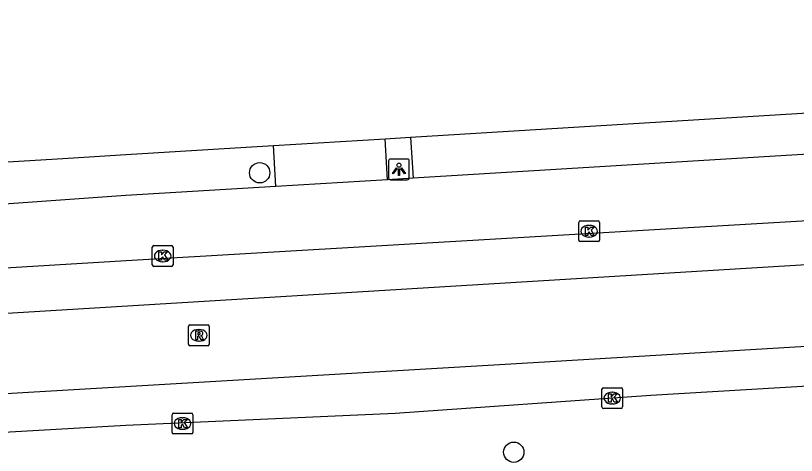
# Model space of a CAD drawing. Extents: x 162990 to 165007, y 383433 to 384336.
# Drawn here: x 164494.7 to 164532.3, y 384044.09 to 384065.27 of the extents above; entities that cross this region are included whole.
import ezdxf

# ---------------------------------------------------------------- set-up
doc = ezdxf.new("R2010")
doc.units = 0
for name, color, linetype in [('IMGEO_Boom', 7, 'Continuous'), ('IMGEO_Kolk', 7, 'Continuous'), ('IMGEO_Lichtpunt', 7, 'Continuous'), ('IMGEO_Rijbaan_lokaal_gesloten', 7, 'Continuous'), ('IMGEO_Rioolput', 7, 'Continuous'), ('IMGEO_Voetpad_open', 7, 'Continuous')]:
    doc.layers.add(name, color=color, linetype=linetype)

msp = doc.modelspace()

# ---------------------------------------------------------------- linework, layer by layer
at = {"layer": 'IMGEO_Boom'}
for centre in [(164506.45, 384057.701), (164518.686, 384044.241)]:
    msp.add_circle(centre, 0.489, dxfattribs=at)
at = {"layer": 'IMGEO_Kolk'}
for p, q in [((164521.817, 384054.457), (164521.817, 384055.309)), ((164521.892, 384055.383), (164522.744, 384055.383)), ((164522.305, 384055.163), (164522.33, 384055.163)), ((164522.818, 384055.309), (164522.818, 384054.457)), ((164522.744, 384054.383), (164521.892, 384054.383)), ((164522.328, 384054.603), (164522.303, 384054.603)), ((164501.278, 384053.267), (164501.278, 384054.119)), ((164501.353, 384054.193), (164502.205, 384054.193)), ((164501.766, 384053.973), (164501.791, 384053.973)), ((164502.279, 384054.119), (164502.279, 384053.267)), ((164502.205, 384053.193), (164501.353, 384053.193)), ((164501.789, 384053.413), (164501.764, 384053.413)), ((164522.929, 384046.422), (164522.929, 384047.274)), ((164523.004, 384047.348), (164523.856, 384047.348)), ((164523.93, 384047.274), (164523.93, 384046.422)), ((164523.417, 384047.128), (164523.442, 384047.128)), ((164523.44, 384046.568), (164523.415, 384046.568)), ((164502.229, 384045.198), (164502.229, 384046.05)), ((164502.304, 384046.124), (164503.156, 384046.124)), ((164503.23, 384046.05), (164503.23, 384045.198)), ((164523.856, 384046.348), (164523.004, 384046.348)), ((164502.717, 384045.904), (164502.742, 384045.904)), ((164502.74, 384045.344), (164502.715, 384045.344)), ((164503.156, 384045.124), (164502.304, 384045.124))]:
    msp.add_line(p, q, dxfattribs=at)
for points in [[(164521.817, 384054.457), (164521.817, 384055.309)], [(164521.892, 384055.383), (164522.744, 384055.383)], [(164522.138, 384055.083), (164522.261, 384055.083), (164522.261, 384054.932), (164522.391, 384055.083), (164522.555, 384055.083), (164522.409, 384054.932), (164522.562, 384054.683), (164522.41, 384054.683), (164522.325, 384054.847), (164522.261, 384054.78), (164522.261, 384054.683), (164522.138, 384054.683), (164522.138, 384055.083)], [(164522.818, 384055.309), (164522.818, 384054.457)], [(164522.744, 384054.383), (164521.892, 384054.383)], [(164501.278, 384053.267), (164501.278, 384054.119)], [(164501.353, 384054.193), (164502.205, 384054.193)], [(164502.279, 384054.119), (164502.279, 384053.267)], [(164501.599, 384053.893), (164501.722, 384053.893), (164501.722, 384053.742), (164501.852, 384053.893), (164502.016, 384053.893), (164501.87, 384053.742), (164502.023, 384053.493), (164501.871, 384053.493), (164501.786, 384053.657), (164501.722, 384053.59), (164501.722, 384053.493), (164501.599, 384053.493), (164501.599, 384053.893)], [(164502.205, 384053.193), (164501.353, 384053.193)], [(164522.929, 384046.422), (164522.929, 384047.274)], [(164523.004, 384047.348), (164523.856, 384047.348)], [(164523.93, 384047.274), (164523.93, 384046.422)], [(164523.25, 384047.048), (164523.373, 384047.048), (164523.373, 384046.897), (164523.503, 384047.048), (164523.667, 384047.048), (164523.521, 384046.897), (164523.674, 384046.648), (164523.522, 384046.648), (164523.437, 384046.812), (164523.373, 384046.745), (164523.373, 384046.648), (164523.25, 384046.648), (164523.25, 384047.048)], [(164502.229, 384045.198), (164502.229, 384046.05)], [(164502.304, 384046.124), (164503.156, 384046.124)], [(164503.23, 384046.05), (164503.23, 384045.198)], [(164523.856, 384046.348), (164523.004, 384046.348)], [(164502.55, 384045.824), (164502.673, 384045.824), (164502.673, 384045.673), (164502.803, 384045.824), (164502.967, 384045.824), (164502.821, 384045.673), (164502.974, 384045.424), (164502.822, 384045.424), (164502.737, 384045.588), (164502.673, 384045.521), (164502.673, 384045.424), (164502.55, 384045.424), (164502.55, 384045.824)], [(164503.156, 384045.124), (164502.304, 384045.124)]]:
    msp.add_lwpolyline(points, dxfattribs=at)
for centre, start, end in [((164521.894, 384055.307), 91.552, 178.448), ((164521.894, 384055.307), 91.552, 178.448), ((164522.742, 384055.307), 1.552, 88.448), ((164522.742, 384055.307), 1.552, 88.448), ((164521.894, 384054.459), 181.552, 268.448), ((164521.894, 384054.459), 181.552, 268.448), ((164522.742, 384054.459), 271.552, 358.448), ((164522.742, 384054.459), 271.552, 358.448), ((164501.355, 384054.117), 91.552, 178.448), ((164501.355, 384054.117), 91.552, 178.448), ((164502.203, 384054.117), 1.552, 88.448), ((164502.203, 384054.117), 1.552, 88.448), ((164501.355, 384053.269), 181.552, 268.448), ((164501.355, 384053.269), 181.552, 268.448), ((164502.203, 384053.269), 271.552, 358.448), ((164502.203, 384053.269), 271.552, 358.448), ((164523.006, 384047.272), 91.552, 178.448), ((164523.006, 384047.272), 91.552, 178.448), ((164523.854, 384047.272), 1.552, 88.448), ((164523.854, 384047.272), 1.552, 88.448), ((164523.006, 384046.424), 181.552, 268.448), ((164523.006, 384046.424), 181.552, 268.448), ((164523.854, 384046.424), 271.552, 358.448), ((164523.854, 384046.424), 271.552, 358.448), ((164502.306, 384046.048), 91.552, 178.448), ((164502.306, 384046.048), 91.552, 178.448), ((164503.154, 384046.048), 1.552, 88.448), ((164503.154, 384046.048), 1.552, 88.448), ((164502.306, 384045.2), 181.552, 268.448), ((164502.306, 384045.2), 181.552, 268.448), ((164503.154, 384045.2), 271.552, 358.448), ((164503.154, 384045.2), 271.552, 358.448)]:
    msp.add_arc(centre, 0.0765, start, end, dxfattribs=at)
for centre, major_axis, ratio, start_param, end_param in [((164522.304, 384054.883), (-0.387, 0.002), 0.722429, 4.712389, 7.853982), ((164522.329, 384054.883), (-0.39, 0.002), 0.717154, 1.570796, 4.712389), ((164501.765, 384053.693), (-0.387, 0.002), 0.722429, 4.712389, 7.853982), ((164501.79, 384053.693), (-0.39, 0.002), 0.717154, 1.570796, 4.712389), ((164523.416, 384046.848), (-0.387, 0.002), 0.722429, 4.712389, 7.853982), ((164523.441, 384046.848), (-0.39, 0.002), 0.717154, 1.570796, 4.712389), ((164502.716, 384045.624), (-0.387, 0.002), 0.722429, 4.712389, 7.853982), ((164502.741, 384045.624), (-0.39, 0.002), 0.717154, 1.570796, 4.712389)]:
    msp.add_ellipse(centre, major_axis=major_axis, ratio=ratio, start_param=start_param, end_param=end_param, dxfattribs=at)
at = {"layer": 'IMGEO_Lichtpunt'}
for p, q in [((164512.657, 384058.267), (164512.657, 384057.46)), ((164512.657, 384058.267), (164512.657, 384057.46)), ((164513.559, 384058.362), (164512.751, 384058.362)), ((164513.559, 384058.362), (164512.751, 384058.362)), ((164513.653, 384057.46), (164513.653, 384058.267)), ((164513.653, 384057.46), (164513.653, 384058.267)), ((164512.751, 384057.366), (164513.559, 384057.366)), ((164512.751, 384057.366), (164513.559, 384057.366))]:
    msp.add_line(p, q, dxfattribs=at)
for points in [[(164513.031, 384057.931), (164513.07, 384057.903), (164512.882, 384057.641), (164512.844, 384057.668), (164513.031, 384057.931)], [(164513.133, 384057.883), (164513.18, 384057.883), (164513.18, 384057.561), (164513.133, 384057.561), (164513.133, 384057.883)], [(164513.243, 384057.903), (164513.281, 384057.93), (164513.468, 384057.668), (164513.429, 384057.64), (164513.243, 384057.903)]]:
    msp.add_lwpolyline(points, dxfattribs=at)
msp.add_circle((164513.156, 384058.065), 0.0994, dxfattribs=at)
for centre, start, end in [((164512.751, 384058.267), 90, 180), ((164512.751, 384058.267), 90, 180), ((164513.559, 384058.267), 0, 90), ((164513.559, 384058.267), 0, 90), ((164512.751, 384057.46), 180, 270), ((164512.751, 384057.46), 180, 270), ((164513.559, 384057.46), 270, 0), ((164513.559, 384057.46), 270, 360)]:
    msp.add_arc(centre, 0.0946, start, end, dxfattribs=at)
at = {"layer": 'IMGEO_Rijbaan_lokaal_gesloten'}
for points in [[(164475.262, 384051.966), (164481.169, 384052.344), (164487.308, 384052.71), (164500.012, 384053.472), (164636.553, 384061.483), (164655.82, 384062.938), (164690.033, 384064.795), (164694.274, 384065.267)], [(164433.007, 384050.304), (164435.744, 384049.633), (164439.168, 384048.925), (164444.386, 384048.405), (164449.061, 384048.287), (164454.54, 384048.571), (164467.904, 384049.326), (164694.411, 384063.128)], [(164694.664, 384059.164), (164610.336, 384053.978), (164518.813, 384048.5), (164493.123, 384046.989), (164459.498, 384045.005), (164450.148, 384044.438), (164443.158, 384044.627), (164439.286, 384044.958), (164436.405, 384045.336), (164432.284, 384046.33)], [(164565.274, 384049.357), (164525.282, 384046.98), (164512.967, 384046.108), (164500, 384045.527), (164478.458, 384044.297)]]:
    msp.add_lwpolyline(points, dxfattribs=at)
at = {"layer": 'IMGEO_Rioolput'}
for p, q in [((164503.018, 384049.447), (164503.018, 384050.299)), ((164503.093, 384050.373), (164503.945, 384050.373)), ((164504.019, 384050.299), (164504.019, 384049.447)), ((164503.506, 384050.153), (164503.531, 384050.153)), ((164503.529, 384049.593), (164503.504, 384049.593)), ((164503.945, 384049.373), (164503.093, 384049.373))]:
    msp.add_line(p, q, dxfattribs=at)
for points in [[(164503.018, 384049.447), (164503.018, 384050.299)], [(164503.093, 384050.373), (164503.945, 384050.373)], [(164504.019, 384050.299), (164504.019, 384049.447)], [(164503.607, 384050.071), (164503.355, 384050.073), (164503.355, 384049.673)], [(164503.355, 384049.673), (164503.479, 384049.673), (164503.479, 384049.835), (164503.49, 384049.835)], [(164503.533, 384049.992), (164503.479, 384049.992), (164503.479, 384049.911)], [(164503.479, 384049.911), (164503.531, 384049.911)], [(164503.537, 384049.806), (164503.608, 384049.673), (164503.748, 384049.673), (164503.683, 384049.799)], [(164503.945, 384049.373), (164503.093, 384049.373)]]:
    msp.add_lwpolyline(points, dxfattribs=at)
for centre, radius, start, end in [((164503.095, 384050.297), 0.0765, 91.552, 178.448), ((164503.095, 384050.297), 0.0765, 91.552, 178.448), ((164503.943, 384050.297), 0.0765, 1.552, 88.448), ((164503.943, 384050.297), 0.0765, 1.552, 88.448), ((164503.489, 384049.782), 0.0533, 26.0293, 88.6989), ((164503.515, 384050.1), 0.19, 274.7715, 282.9687), ((164503.539, 384049.896), 0.0964, 77.0061, 93.1865), ((164503.553, 384049.953), 0.0378, 276.6634, 79.6772), ((164503.606, 384049.961), 0.109, 350.3612, 89.416), ((164503.604, 384049.961), 0.112, 277.5842, 350.9817), ((164503.588, 384049.746), 0.108, 29.5134, 73.7905), ((164503.095, 384049.449), 0.0765, 181.552, 268.448), ((164503.095, 384049.449), 0.0765, 181.552, 268.448), ((164503.943, 384049.449), 0.0765, 271.552, 358.448), ((164503.943, 384049.449), 0.0765, 271.552, 358.448)]:
    msp.add_arc(centre, radius, start, end, dxfattribs=at)
for centre, major_axis, ratio, start_param, end_param in [((164503.505, 384049.873), (-0.387, 0.002), 0.722429, 4.712389, 7.853982), ((164503.53, 384049.873), (-0.39, 0.002), 0.717154, 1.570796, 4.712389)]:
    msp.add_ellipse(centre, major_axis=major_axis, ratio=ratio, start_param=start_param, end_param=end_param, dxfattribs=at)
at = {"layer": 'IMGEO_Voetpad_open'}
for points in [[(164513.708, 384059.411), (164543.585, 384061.246)], [(164507.11, 384059.011), (164512.49, 384059.337)], [(164512.49, 384059.337), (164513.708, 384059.411)], [(164512.612, 384057.366), (164512.49, 384059.337)], [(164513.708, 384059.411), (164513.835, 384057.44)], [(164543.704, 384059.25), (164513.835, 384057.44)], [(164482.124, 384057.494), (164497.22, 384058.41), (164500, 384058.579), (164507.11, 384059.011)], [(164507.222, 384057.04), (164507.11, 384059.011)], [(164512.612, 384057.366), (164507.222, 384057.04)], [(164513.835, 384057.44), (164512.612, 384057.366)], [(164507.222, 384057.04), (164500, 384056.602), (164486.273, 384055.632), (164482.259, 384055.431)]]:
    msp.add_lwpolyline(points, dxfattribs=at)

doc.saveas('drawing.dxf')
